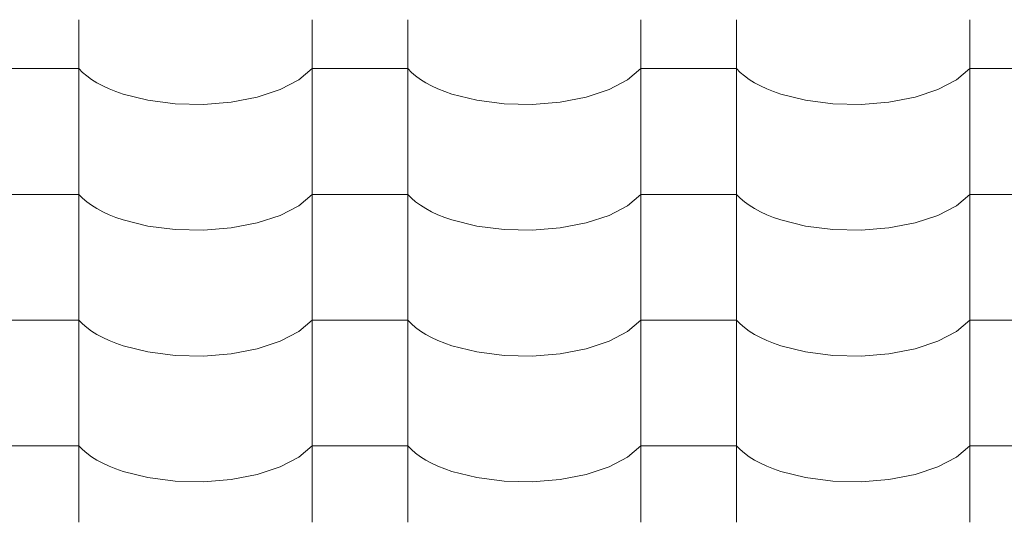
# Model space of a CAD drawing. Header units: millimetres. Extents: x -36478 to 31050, y -14815 to 11827.
# Tile 401 of 656: x -12093 to -11599, y 10428 to 10681. Entities that reach past the tile are written whole.
import ezdxf

# ---------------------------------------------------------------- set-up
doc = ezdxf.new("R2010")
doc.units = ezdxf.units.MM
doc.header["$MEASUREMENT"] = 0
doc.layers.add('Nové_Výplně - Povrchové', color=7, linetype='Continuous')

# ---------------------------------------------------------------- blocks, each defined once
blk = doc.blocks.new('*X13')
at = {"layer": 'Nové_Výplně - Povrchové', "color": 21, "linetype": 'Continuous', "lineweight": 20, "true_color": 0xffaaaa}
for p, q in [((-12063.69, 10680.59), (-12063.69, 10617.71)), ((-11946.72, 10680.59), (-11946.72, 10617.71)), ((-11898.69, 10680.59), (-11898.69, 10617.71)), ((-11781.72, 10680.59), (-11781.72, 10617.71)), ((-11733.69, 10680.59), (-11733.69, 10617.71)), ((-11616.72, 10680.59), (-11616.72, 10617.71)), ((-12087.71, 10656.06), (-12111.72, 10656.06)), ((-12063.69, 10656.06), (-12087.71, 10656.06)), ((-12063.69, 10656.06), (-12061.86, 10654.17)), ((-11953.39, 10650.37), (-11946.72, 10656.06)), ((-11922.71, 10656.06), (-11946.72, 10656.06)), ((-11898.69, 10656.06), (-11922.71, 10656.06)), ((-11898.69, 10656.06), (-11896.86, 10654.17)), ((-11788.39, 10650.37), (-11781.72, 10656.06)), ((-11757.71, 10656.06), (-11781.72, 10656.06)), ((-11733.69, 10656.06), (-11757.71, 10656.06)), ((-11733.69, 10656.06), (-11731.86, 10654.17)), ((-11623.39, 10650.37), (-11616.72, 10656.06)), ((-11592.71, 10656.06), (-11616.72, 10656.06)), ((-12061.86, 10654.17), (-12059.74, 10652.34)), ((-12059.74, 10652.34), (-12057.34, 10650.58)), ((-12057.34, 10650.58), (-12054.65, 10648.91)), ((-11896.86, 10654.17), (-11894.74, 10652.34)), ((-11894.74, 10652.34), (-11892.34, 10650.58)), ((-11892.34, 10650.58), (-11889.65, 10648.91)), ((-11731.86, 10654.17), (-11729.74, 10652.34)), ((-11729.74, 10652.34), (-11727.34, 10650.58)), ((-11727.34, 10650.58), (-11724.65, 10648.91)), ((-12054.65, 10648.91), (-12051.71, 10647.33)), ((-12051.71, 10647.33), (-12048.53, 10645.85)), ((-12048.53, 10645.85), (-12045.12, 10644.48)), ((-11974.18, 10641.71), (-11962.7, 10645.51)), ((-11962.7, 10645.51), (-11953.39, 10650.37)), ((-11889.65, 10648.91), (-11886.71, 10647.33)), ((-11886.71, 10647.33), (-11883.53, 10645.85)), ((-11883.53, 10645.85), (-11880.12, 10644.48)), ((-11809.18, 10641.71), (-11797.7, 10645.51)), ((-11797.7, 10645.51), (-11788.39, 10650.37)), ((-11724.65, 10648.91), (-11721.71, 10647.33)), ((-11721.71, 10647.33), (-11718.53, 10645.85)), ((-11718.53, 10645.85), (-11715.12, 10644.48)), ((-11644.18, 10641.71), (-11632.7, 10645.51)), ((-11632.7, 10645.51), (-11623.39, 10650.37)), ((-12045.12, 10644.48), (-12041.5, 10643.23)), ((-12041.5, 10643.23), (-12029.05, 10640.13)), ((-11987.24, 10639.18), (-11974.18, 10641.71)), ((-11880.12, 10644.48), (-11876.5, 10643.23)), ((-11876.5, 10643.23), (-11864.05, 10640.13)), ((-11822.24, 10639.18), (-11809.18, 10641.71)), ((-11715.12, 10644.48), (-11711.5, 10643.23)), ((-11711.5, 10643.23), (-11699.05, 10640.13)), ((-11657.24, 10639.18), (-11644.18, 10641.71)), ((-12029.05, 10640.13), (-12015.39, 10638.37)), ((-12015.39, 10638.37), (-12001.21, 10638.05)), ((-12001.21, 10638.05), (-11987.24, 10639.18)), ((-11864.05, 10640.13), (-11850.39, 10638.37)), ((-11850.39, 10638.37), (-11836.21, 10638.05)), ((-11836.21, 10638.05), (-11822.24, 10639.18)), ((-11699.05, 10640.13), (-11685.39, 10638.37)), ((-11685.39, 10638.37), (-11671.21, 10638.05)), ((-11671.21, 10638.05), (-11657.24, 10639.18)), ((-12063.69, 10617.49), (-12063.69, 10554.61)), ((-11946.72, 10617.49), (-11946.72, 10554.61)), ((-11898.69, 10617.49), (-11898.69, 10554.61)), ((-11781.72, 10617.49), (-11781.72, 10554.61)), ((-11733.69, 10617.49), (-11733.69, 10554.61)), ((-11616.72, 10617.49), (-11616.72, 10554.61)), ((-12087.71, 10592.96), (-12111.72, 10592.96)), ((-12063.69, 10592.96), (-12087.71, 10592.96)), ((-12063.69, 10592.96), (-12061.86, 10591.06)), ((-11953.39, 10587.27), (-11946.72, 10592.96)), ((-11922.71, 10592.96), (-11946.72, 10592.96)), ((-11898.69, 10592.96), (-11922.71, 10592.96)), ((-11898.69, 10592.96), (-11896.86, 10591.06)), ((-11788.39, 10587.27), (-11781.72, 10592.96)), ((-11757.71, 10592.96), (-11781.72, 10592.96)), ((-11733.69, 10592.96), (-11757.71, 10592.96)), ((-11733.69, 10592.96), (-11731.86, 10591.06)), ((-11623.39, 10587.27), (-11616.72, 10592.96)), ((-11592.71, 10592.96), (-11616.72, 10592.96)), ((-12061.86, 10591.06), (-12059.74, 10589.23)), ((-12059.74, 10589.23), (-12057.34, 10587.48)), ((-12057.34, 10587.48), (-12054.65, 10585.81)), ((-11962.7, 10582.4), (-11953.39, 10587.27)), ((-11896.86, 10591.06), (-11894.74, 10589.23)), ((-11894.74, 10589.23), (-11892.34, 10587.48)), ((-11892.34, 10587.48), (-11889.65, 10585.81)), ((-11797.7, 10582.4), (-11788.39, 10587.27)), ((-11731.86, 10591.06), (-11729.74, 10589.23)), ((-11729.74, 10589.23), (-11727.34, 10587.48)), ((-11727.34, 10587.48), (-11724.65, 10585.81)), ((-11632.7, 10582.4), (-11623.39, 10587.27)), ((-12054.65, 10585.81), (-12051.71, 10584.23)), ((-12051.71, 10584.23), (-12048.53, 10582.75)), ((-12048.53, 10582.75), (-12045.12, 10581.38)), ((-12045.12, 10581.38), (-12041.5, 10580.12)), ((-11974.18, 10578.61), (-11962.7, 10582.4)), ((-11889.65, 10585.81), (-11886.71, 10584.23)), ((-11886.71, 10584.23), (-11883.53, 10582.75)), ((-11883.53, 10582.75), (-11880.12, 10581.38)), ((-11880.12, 10581.38), (-11876.5, 10580.12)), ((-11809.18, 10578.61), (-11797.7, 10582.4)), ((-11724.65, 10585.81), (-11721.71, 10584.23)), ((-11721.71, 10584.23), (-11718.53, 10582.75)), ((-11718.53, 10582.75), (-11715.12, 10581.38)), ((-11715.12, 10581.38), (-11711.5, 10580.12)), ((-11644.18, 10578.61), (-11632.7, 10582.4)), ((-12041.5, 10580.12), (-12029.05, 10577.02)), ((-12029.05, 10577.02), (-12015.39, 10575.27)), ((-11987.24, 10576.08), (-11974.18, 10578.61)), ((-11876.5, 10580.12), (-11864.05, 10577.02)), ((-11864.05, 10577.02), (-11850.39, 10575.27)), ((-11822.24, 10576.08), (-11809.18, 10578.61)), ((-11711.5, 10580.12), (-11699.05, 10577.02)), ((-11699.05, 10577.02), (-11685.39, 10575.27)), ((-11657.24, 10576.08), (-11644.18, 10578.61)), ((-12015.39, 10575.27), (-12001.21, 10574.95)), ((-12001.21, 10574.95), (-11987.24, 10576.08)), ((-11850.39, 10575.27), (-11836.21, 10574.95)), ((-11836.21, 10574.95), (-11822.24, 10576.08)), ((-11685.39, 10575.27), (-11671.21, 10574.95)), ((-11671.21, 10574.95), (-11657.24, 10576.08)), ((-12063.69, 10554.38), (-12063.69, 10491.51)), ((-11946.72, 10554.38), (-11946.72, 10491.51)), ((-11898.69, 10554.38), (-11898.69, 10491.51)), ((-11781.72, 10554.38), (-11781.72, 10491.51)), ((-11733.69, 10554.38), (-11733.69, 10491.51)), ((-11616.72, 10554.38), (-11616.72, 10491.51)), ((-12087.71, 10529.85), (-12111.72, 10529.85)), ((-12063.69, 10529.85), (-12087.71, 10529.85)), ((-12063.69, 10529.85), (-12061.86, 10527.96)), ((-12061.86, 10527.96), (-12059.74, 10526.13)), ((-11953.39, 10524.16), (-11946.72, 10529.85)), ((-11922.71, 10529.85), (-11946.72, 10529.85)), ((-11898.69, 10529.85), (-11922.71, 10529.85)), ((-11898.69, 10529.85), (-11896.86, 10527.96)), ((-11896.86, 10527.96), (-11894.74, 10526.13)), ((-11788.39, 10524.16), (-11781.72, 10529.85)), ((-11757.71, 10529.85), (-11781.72, 10529.85)), ((-11733.69, 10529.85), (-11757.71, 10529.85)), ((-11733.69, 10529.85), (-11731.86, 10527.96)), ((-11731.86, 10527.96), (-11729.74, 10526.13)), ((-11623.39, 10524.16), (-11616.72, 10529.85)), ((-11592.71, 10529.85), (-11616.72, 10529.85)), ((-12059.74, 10526.13), (-12057.34, 10524.37)), ((-12057.34, 10524.37), (-12054.65, 10522.7)), ((-12054.65, 10522.7), (-12051.71, 10521.12)), ((-11962.7, 10519.3), (-11953.39, 10524.16)), ((-11894.74, 10526.13), (-11892.34, 10524.37)), ((-11892.34, 10524.37), (-11889.65, 10522.7)), ((-11889.65, 10522.7), (-11886.71, 10521.12)), ((-11797.7, 10519.3), (-11788.39, 10524.16)), ((-11729.74, 10526.13), (-11727.34, 10524.37)), ((-11727.34, 10524.37), (-11724.65, 10522.7)), ((-11724.65, 10522.7), (-11721.71, 10521.12)), ((-11632.7, 10519.3), (-11623.39, 10524.16)), ((-12051.71, 10521.12), (-12048.53, 10519.64)), ((-12048.53, 10519.64), (-12045.12, 10518.27)), ((-12045.12, 10518.27), (-12041.5, 10517.02)), ((-11974.18, 10515.5), (-11962.7, 10519.3)), ((-11886.71, 10521.12), (-11883.53, 10519.64)), ((-11883.53, 10519.64), (-11880.12, 10518.27)), ((-11880.12, 10518.27), (-11876.5, 10517.02)), ((-11809.18, 10515.5), (-11797.7, 10519.3)), ((-11721.71, 10521.12), (-11718.53, 10519.64)), ((-11718.53, 10519.64), (-11715.12, 10518.27)), ((-11715.12, 10518.27), (-11711.5, 10517.02)), ((-11644.18, 10515.5), (-11632.7, 10519.3)), ((-12041.5, 10517.02), (-12029.05, 10513.92)), ((-12029.05, 10513.92), (-12015.39, 10512.16)), ((-12015.39, 10512.16), (-12001.21, 10511.84)), ((-12001.21, 10511.84), (-11987.24, 10512.98)), ((-11987.24, 10512.98), (-11974.18, 10515.5)), ((-11876.5, 10517.02), (-11864.05, 10513.92)), ((-11864.05, 10513.92), (-11850.39, 10512.16)), ((-11850.39, 10512.16), (-11836.21, 10511.84)), ((-11836.21, 10511.84), (-11822.24, 10512.98)), ((-11822.24, 10512.98), (-11809.18, 10515.5)), ((-11711.5, 10517.02), (-11699.05, 10513.92)), ((-11699.05, 10513.92), (-11685.39, 10512.16)), ((-11685.39, 10512.16), (-11671.21, 10511.84)), ((-11671.21, 10511.84), (-11657.24, 10512.98)), ((-11657.24, 10512.98), (-11644.18, 10515.5)), ((-12063.69, 10491.28), (-12063.69, 10428.4)), ((-11946.72, 10491.28), (-11946.72, 10428.4)), ((-11898.69, 10491.28), (-11898.69, 10428.4)), ((-11781.72, 10491.28), (-11781.72, 10428.4)), ((-11733.69, 10491.28), (-11733.69, 10428.4)), ((-11616.72, 10491.28), (-11616.72, 10428.4)), ((-12087.71, 10466.75), (-12111.72, 10466.75)), ((-12063.69, 10466.75), (-12087.71, 10466.75)), ((-12063.69, 10466.75), (-12061.86, 10464.85)), ((-12061.86, 10464.85), (-12059.74, 10463.02)), ((-12059.74, 10463.02), (-12057.34, 10461.27)), ((-11953.39, 10461.06), (-11946.72, 10466.75)), ((-11922.71, 10466.75), (-11946.72, 10466.75)), ((-11898.69, 10466.75), (-11922.71, 10466.75)), ((-11898.69, 10466.75), (-11896.86, 10464.85)), ((-11896.86, 10464.85), (-11894.74, 10463.02)), ((-11894.74, 10463.02), (-11892.34, 10461.27)), ((-11788.39, 10461.06), (-11781.72, 10466.75)), ((-11757.71, 10466.75), (-11781.72, 10466.75)), ((-11733.69, 10466.75), (-11757.71, 10466.75)), ((-11733.69, 10466.75), (-11731.86, 10464.85)), ((-11731.86, 10464.85), (-11729.74, 10463.02)), ((-11729.74, 10463.02), (-11727.34, 10461.27)), ((-11623.39, 10461.06), (-11616.72, 10466.75)), ((-11592.71, 10466.75), (-11616.72, 10466.75)), ((-12057.34, 10461.27), (-12054.65, 10459.6)), ((-12054.65, 10459.6), (-12051.71, 10458.02)), ((-12051.71, 10458.02), (-12048.53, 10456.54)), ((-11962.7, 10456.19), (-11953.39, 10461.06)), ((-11892.34, 10461.27), (-11889.65, 10459.6)), ((-11889.65, 10459.6), (-11886.71, 10458.02)), ((-11886.71, 10458.02), (-11883.53, 10456.54)), ((-11797.7, 10456.19), (-11788.39, 10461.06)), ((-11727.34, 10461.27), (-11724.65, 10459.6)), ((-11724.65, 10459.6), (-11721.71, 10458.02)), ((-11721.71, 10458.02), (-11718.53, 10456.54)), ((-11632.7, 10456.19), (-11623.39, 10461.06)), ((-12048.53, 10456.54), (-12045.12, 10455.17)), ((-12045.12, 10455.17), (-12041.5, 10453.92)), ((-12041.5, 10453.92), (-12029.05, 10450.81)), ((-11974.18, 10452.4), (-11962.7, 10456.19)), ((-11883.53, 10456.54), (-11880.12, 10455.17)), ((-11880.12, 10455.17), (-11876.5, 10453.92)), ((-11876.5, 10453.92), (-11864.05, 10450.81)), ((-11809.18, 10452.4), (-11797.7, 10456.19)), ((-11718.53, 10456.54), (-11715.12, 10455.17)), ((-11715.12, 10455.17), (-11711.5, 10453.92)), ((-11711.5, 10453.92), (-11699.05, 10450.81)), ((-11644.18, 10452.4), (-11632.7, 10456.19)), ((-12029.05, 10450.81), (-12015.39, 10449.06)), ((-12015.39, 10449.06), (-12001.21, 10448.74)), ((-12001.21, 10448.74), (-11987.24, 10449.87)), ((-11987.24, 10449.87), (-11974.18, 10452.4)), ((-11864.05, 10450.81), (-11850.39, 10449.06)), ((-11850.39, 10449.06), (-11836.21, 10448.74)), ((-11836.21, 10448.74), (-11822.24, 10449.87)), ((-11822.24, 10449.87), (-11809.18, 10452.4)), ((-11699.05, 10450.81), (-11685.39, 10449.06)), ((-11685.39, 10449.06), (-11671.21, 10448.74)), ((-11671.21, 10448.74), (-11657.24, 10449.87)), ((-11657.24, 10449.87), (-11644.18, 10452.4))]:
    blk.add_line(p, q, dxfattribs=at)
blk = doc.blocks.new('výplň_6_1', base_point=(0, 0))
at = {"layer": 'Nové_Výplně - Povrchové', "color": 21, "linetype": 'Continuous', "lineweight": 20, "true_color": 0xffaaaa}
blk.add_blockref('*X13', (0, 0), dxfattribs=at)

msp = doc.modelspace()

# ---------------------------------------------------------------- block references
at = {"layer": 'Nové_Výplně - Povrchové', "color": 21, "linetype": 'Continuous', "lineweight": 20, "true_color": 0xffaaaa}
msp.add_blockref('výplň_6_1', (0, 0), dxfattribs=at)

doc.saveas('drawing.dxf')
